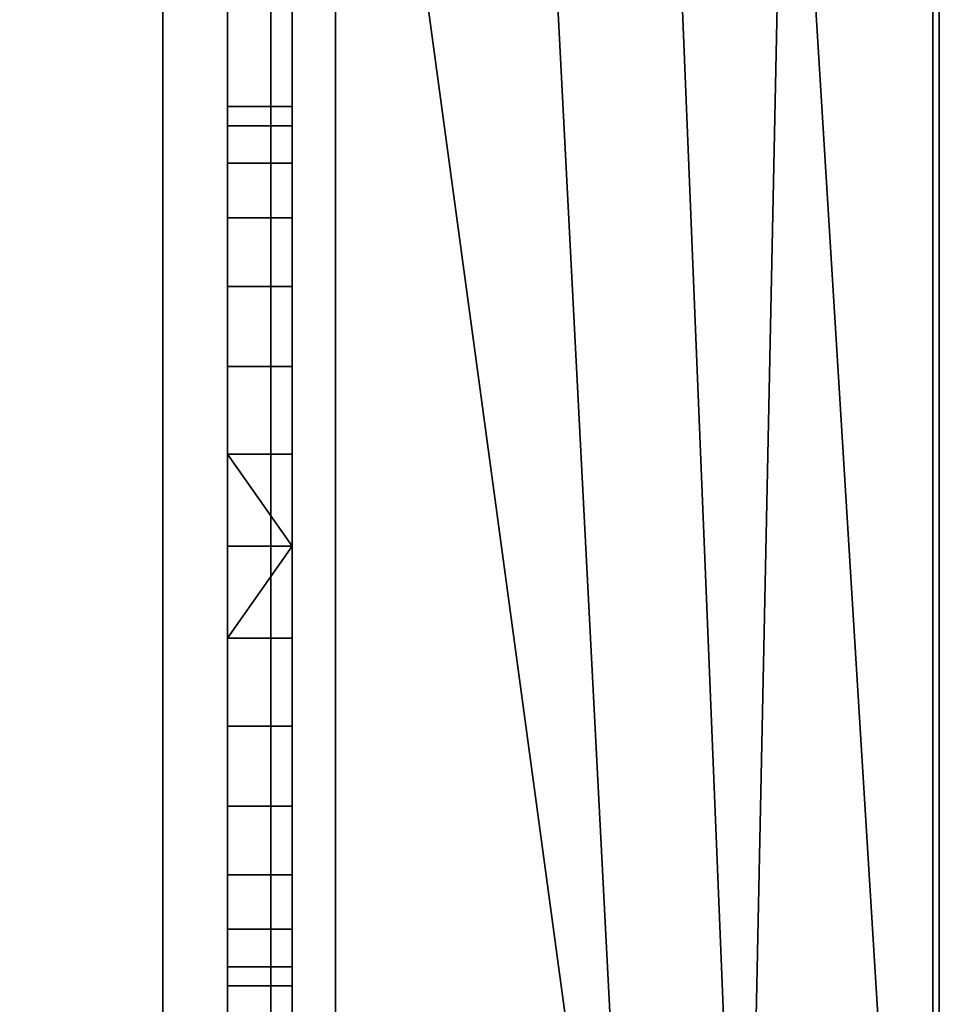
# Model space of a CAD drawing. Header units: millimetres. Extents: x -603 to 3703, y -115 to 249.
# Tile 581 of 656: x 1020 to 1041, y 32 to 55. Entities that reach past the tile are written whole.
import ezdxf

# ---------------------------------------------------------------- set-up
doc = ezdxf.new("R2010")
doc.units = ezdxf.units.MM
doc.layers.add('152', color=7, linetype='Continuous', true_color=0xffffff)

# ---------------------------------------------------------------- blocks, each defined once
blk = doc.blocks.new('UG_SURFACE_002')
at = {"layer": '152', "color": 252, "linetype": 'Continuous', "lineweight": 35}
for points in [[(2165, -13.4, 2212.25), (2165, 230.4, 2212.25), (835, 230.4, 2212.25), (835, -13.4, 2212.25)], [(985, -13.4, 2062.25), (985, 230.4, 2062.25), (2015, 230.4, 2062.25), (2015, -13.4, 2062.25)]]:
    blk.add_3dface(points, dxfattribs=at)
blk = doc.blocks.new('UG_SURFACE_116')
at = {"layer": '152', "color": 252, "linetype": 'Continuous', "lineweight": 35}
for points in [[(1025, 69.5, -6.75), (1025, 48.725, 704.124), (1025, 51.577, 707.292)], [(1025, 69.5, -6.75), (1025, 40.569, 702.391), (1025, 44.831, 702.391)], [(1025, 51.577, 707.292), (1025, 52.894, 711.345), (1025, 69.5, -6.75)], [(1025, 52.894, 711.345), (1025, 40.569, 1279.057), (1025, 44.831, 1279.057), (1025, 69.5, -6.75)], [(1025, 69.5, -6.75), (1025, 36.675, 704.124), (1025, 40.569, 702.391)], [(1025, 69.5, -6.75), (1025, 22.801, 72.95), (1025, 22.801, 75.45), (1025, 51.577, 130.625)], [(1025, 69.5, 2008.25), (1025, 46.869, 1298.447), (1025, 52.894, 1864.679)], [(1025, 69.5, -6.75), (1025, 44.831, 1279.057), (1025, 48.725, 1280.791)], [(1025, 44.831, 702.391), (1025, 48.725, 704.124), (1025, 69.5, -6.75)], [(1025, 51.577, 130.625), (1025, 52.894, 134.679), (1025, 69.5, -6.75)], [(1025, 69.5, 2008.25), (1025, 52.448, 1868.917), (1025, 50.317, 1872.609)], [(1025, 69.5, 2008.25), (1025, 69.5, -6.75), (1025, 52.894, 1288.012)], [(1025, 48.725, 1280.791), (1025, 51.577, 1283.958), (1025, 69.5, -6.75)], [(1025, 52.894, 134.679), (1025, 33.823, 707.292), (1025, 36.675, 704.124), (1025, 69.5, -6.75)], [(1025, 52.894, 1864.679), (1025, 52.448, 1868.917), (1025, 69.5, 2008.25)], [(1025, 69.5, 2008.25), (1025, 52.448, 1292.251), (1025, 50.317, 1295.942)], [(1025, 51.577, 1283.958), (1025, 52.894, 1288.012), (1025, 69.5, -6.75)], [(1025, 52.894, 1288.012), (1025, 52.448, 1292.251), (1025, 69.5, 2008.25)], [(1025, 50.317, 1872.609), (1025, 46.869, 1875.114), (1025, 69.5, 2008.25)], [(1025, 50.317, 1295.942), (1025, 46.869, 1298.447), (1025, 69.5, 2008.25)], [(1025, 46.869, 1875.114), (1025, 42.7, 1876), (1025, 18.08, 2008.25), (1025, 69.5, 2008.25)], [(1025, 69.5, -6.75), (1025, 22.801, 59.05), (1025, 22.801, 61.55)], [(1025, 22.801, 61.55), (1025, 22.801, 72.95), (1025, 69.5, -6.75)], [(1025, 69.5, -6.75), (1025, 18.08, -6.75), (1025, 18.08, 59.05), (1025, 22.801, 59.05)], [(1026.5, 18.08, 2008.25), (1026.5, 69.5, 2008.25), (1025, 69.5, 2008.25), (1025, 18.08, 2008.25)], [(1025, 18.08, -6.75), (1025, 69.5, -6.75), (1026.5, 69.5, -6.75), (1026.5, 18.08, -6.75)], [(1026.5, 69.5, -6.75), (1026.5, 48.725, 704.124), (1026.5, 52.448, 138.917), (1026.5, 52.894, 134.679)], [(1026.5, 69.5, 2008.25), (1026.5, 52.448, 715.584), (1026.5, 52.894, 711.345)], [(1026.5, 69.5, 2008.25), (1026.5, 52.448, 1292.251), (1026.5, 52.894, 1288.012)], [(1026.5, 69.5, -6.75), (1026.5, 48.725, 127.458), (1026.5, 44.831, 125.724)], [(1026.5, 52.894, 134.679), (1026.5, 51.577, 130.625), (1026.5, 69.5, -6.75)], [(1026.5, 69.5, 2008.25), (1026.5, 50.317, 719.275), (1026.5, 52.448, 715.584)], [(1026.5, 52.894, 711.345), (1026.5, 69.5, -6.75), (1026.5, 69.5, 2008.25)], [(1026.5, 52.894, 1288.012), (1026.5, 46.869, 721.78), (1026.5, 69.5, 2008.25)], [(1026.5, 51.577, 130.625), (1026.5, 48.725, 127.458), (1026.5, 69.5, -6.75)], [(1026.5, 52.894, 711.345), (1026.5, 51.577, 707.292), (1026.5, 69.5, -6.75)], [(1026.5, 51.577, 707.292), (1026.5, 48.725, 704.124), (1026.5, 69.5, -6.75)], [(1026.5, 69.5, 2008.25), (1026.5, 46.869, 1298.447), (1026.5, 50.317, 1295.942)], [(1026.5, 69.5, 2008.25), (1026.5, 52.448, 1868.917), (1026.5, 52.894, 1864.679)], [(1026.5, 50.317, 1295.942), (1026.5, 52.448, 1292.251), (1026.5, 69.5, 2008.25)], [(1026.5, 69.5, 2008.25), (1026.5, 22.801, 1938.45), (1026.5, 22.801, 1935.95), (1026.5, 52.448, 1868.917)], [(1026.5, 46.869, 721.78), (1026.5, 50.317, 719.275), (1026.5, 69.5, 2008.25)], [(1026.5, 44.831, 125.724), (1026.5, 42.7, 125.5), (1026.5, 18.08, -6.75), (1026.5, 69.5, -6.75)], [(1026.5, 52.894, 1864.679), (1026.5, 42.7, 1299.333), (1026.5, 46.869, 1298.447), (1026.5, 69.5, 2008.25)], [(1026.5, 69.5, 2008.25), (1026.5, 18.08, 2008.25), (1026.5, 18.08, 1938.45), (1026.5, 22.801, 1938.45)], [(1026.5, 52.894, 1864.679), (1025, 52.894, 1864.679), (1025, 51.577, 1860.625), (1026.5, 51.577, 1860.625)], [(1026.5, 52.448, 1868.917), (1025, 52.448, 1868.917), (1025, 52.894, 1864.679), (1026.5, 52.894, 1864.679)], [(1026.5, 52.894, 1288.012), (1025, 52.894, 1288.012), (1025, 51.577, 1283.958), (1026.5, 51.577, 1283.958)], [(1026.5, 52.448, 1292.251), (1025, 52.448, 1292.251), (1025, 52.894, 1288.012), (1026.5, 52.894, 1288.012)], [(1026.5, 52.894, 711.345), (1025, 52.894, 711.345), (1025, 51.577, 707.292), (1026.5, 51.577, 707.292)], [(1026.5, 52.448, 715.584), (1025, 52.448, 715.584), (1025, 52.894, 711.345), (1026.5, 52.894, 711.345)], [(1026.5, 52.894, 134.679), (1025, 52.894, 134.679), (1025, 51.577, 130.625), (1026.5, 51.577, 130.625)], [(1026.5, 52.448, 138.917), (1025, 52.448, 138.917), (1025, 52.894, 134.679), (1026.5, 52.894, 134.679)], [(1025, 52.894, 711.345), (1025, 33.823, 1283.958), (1025, 36.675, 1280.791)], [(1025, 32.506, 1288.012), (1025, 33.823, 1283.958), (1025, 52.894, 711.345), (1025, 52.448, 715.584)], [(1025, 51.577, 1860.625), (1025, 52.894, 1864.679), (1025, 46.869, 1298.447)], [(1025, 32.506, 711.345), (1025, 33.823, 707.292), (1025, 52.894, 134.679), (1025, 52.448, 138.917)], [(1025, 36.675, 1280.791), (1025, 40.569, 1279.057), (1025, 52.894, 711.345)], [(1026.5, 52.894, 1288.012), (1026.5, 42.7, 722.667), (1026.5, 46.869, 721.78)], [(1026.5, 52.894, 1288.012), (1026.5, 38.531, 721.78), (1026.5, 42.7, 722.667)], [(1026.5, 52.894, 1288.012), (1026.5, 35.083, 719.275), (1026.5, 38.531, 721.78)], [(1026.5, 52.894, 1288.012), (1026.5, 51.577, 1283.958), (1026.5, 32.506, 711.345), (1026.5, 32.952, 715.584)], [(1026.5, 32.952, 715.584), (1026.5, 35.083, 719.275), (1026.5, 52.894, 1288.012)], [(1026.5, 52.894, 1864.679), (1026.5, 32.952, 1292.251), (1026.5, 35.083, 1295.942)], [(1026.5, 32.506, 1288.012), (1026.5, 32.952, 1292.251), (1026.5, 52.894, 1864.679), (1026.5, 51.577, 1860.625)], [(1026.5, 52.894, 1864.679), (1026.5, 38.531, 1298.447), (1026.5, 42.7, 1299.333)], [(1026.5, 35.083, 1295.942), (1026.5, 38.531, 1298.447), (1026.5, 52.894, 1864.679)], [(1026.5, 50.317, 1872.609), (1025, 50.317, 1872.609), (1025, 52.448, 1868.917), (1026.5, 52.448, 1868.917)], [(1026.5, 50.317, 1295.942), (1025, 50.317, 1295.942), (1025, 52.448, 1292.251), (1026.5, 52.448, 1292.251)], [(1026.5, 50.317, 719.275), (1025, 50.317, 719.275), (1025, 52.448, 715.584), (1026.5, 52.448, 715.584)], [(1026.5, 50.317, 142.609), (1025, 50.317, 142.609), (1025, 52.448, 138.917), (1026.5, 52.448, 138.917)], [(1025, 32.506, 711.345), (1025, 52.448, 138.917), (1025, 50.317, 142.609)], [(1025, 52.448, 715.584), (1025, 50.317, 719.275), (1025, 32.506, 1288.012)], [(1026.5, 50.317, 142.609), (1026.5, 52.448, 138.917), (1026.5, 48.725, 704.124)], [(1026.5, 52.448, 1868.917), (1026.5, 22.801, 1935.95), (1026.5, 22.801, 1924.55)], [(1026.5, 22.801, 1924.55), (1026.5, 22.801, 1922.05), (1026.5, 52.448, 1868.917)], [(1026.5, 50.317, 1872.609), (1026.5, 52.448, 1868.917), (1026.5, 22.801, 1922.05)], [(1026.5, 51.577, 1860.625), (1025, 51.577, 1860.625), (1025, 48.725, 1857.458), (1026.5, 48.725, 1857.458)], [(1026.5, 51.577, 1283.958), (1025, 51.577, 1283.958), (1025, 48.725, 1280.791), (1026.5, 48.725, 1280.791)], [(1026.5, 51.577, 707.292), (1025, 51.577, 707.292), (1025, 48.725, 704.124), (1026.5, 48.725, 704.124)], [(1026.5, 51.577, 130.625), (1025, 51.577, 130.625), (1025, 48.725, 127.458), (1026.5, 48.725, 127.458)], [(1025, 48.725, 1857.458), (1025, 51.577, 1860.625), (1025, 46.869, 1298.447)], [(1025, 48.725, 127.458), (1025, 51.577, 130.625), (1025, 22.801, 75.45)], [(1026.5, 32.506, 1288.012), (1026.5, 51.577, 1860.625), (1026.5, 48.725, 1857.458)], [(1026.5, 32.506, 711.345), (1026.5, 51.577, 1283.958), (1026.5, 48.725, 1280.791)], [(1026.5, 46.869, 1875.114), (1025, 46.869, 1875.114), (1025, 50.317, 1872.609), (1026.5, 50.317, 1872.609)], [(1026.5, 46.869, 1298.447), (1025, 46.869, 1298.447), (1025, 50.317, 1295.942), (1026.5, 50.317, 1295.942)], [(1026.5, 46.869, 721.78), (1025, 46.869, 721.78), (1025, 50.317, 719.275), (1026.5, 50.317, 719.275)], [(1026.5, 46.869, 145.114), (1025, 46.869, 145.114), (1025, 50.317, 142.609), (1026.5, 50.317, 142.609)], [(1025, 50.317, 142.609), (1025, 46.869, 145.114), (1025, 32.506, 711.345)], [(1025, 32.506, 1288.012), (1025, 50.317, 719.275), (1025, 46.869, 721.78)], [(1026.5, 46.869, 145.114), (1026.5, 50.317, 142.609), (1026.5, 48.725, 704.124)], [(1026.5, 22.801, 1922.05), (1026.5, 46.869, 1875.114), (1026.5, 50.317, 1872.609)], [(1026.5, 48.725, 1857.458), (1025, 48.725, 1857.458), (1025, 44.831, 1855.724), (1026.5, 44.831, 1855.724)], [(1026.5, 48.725, 1280.791), (1025, 48.725, 1280.791), (1025, 44.831, 1279.057), (1026.5, 44.831, 1279.057)], [(1026.5, 48.725, 704.124), (1025, 48.725, 704.124), (1025, 44.831, 702.391), (1026.5, 44.831, 702.391)], [(1026.5, 48.725, 127.458), (1025, 48.725, 127.458), (1025, 44.831, 125.724), (1026.5, 44.831, 125.724)], [(1025, 46.869, 1298.447), (1025, 44.831, 1855.724), (1025, 48.725, 1857.458)], [(1025, 44.831, 125.724), (1025, 48.725, 127.458), (1025, 22.801, 75.45)], [(1026.5, 46.869, 145.114), (1026.5, 48.725, 704.124), (1026.5, 44.831, 702.391)], [(1026.5, 48.725, 1857.458), (1026.5, 44.831, 1855.724), (1026.5, 32.506, 1288.012)], [(1026.5, 48.725, 1280.791), (1026.5, 44.831, 1279.057), (1026.5, 32.506, 711.345)], [(1026.5, 42.7, 1876), (1025, 42.7, 1876), (1025, 46.869, 1875.114), (1026.5, 46.869, 1875.114)], [(1026.5, 42.7, 1299.333), (1025, 42.7, 1299.333), (1025, 46.869, 1298.447), (1026.5, 46.869, 1298.447)], [(1026.5, 42.7, 722.667), (1025, 42.7, 722.667), (1025, 46.869, 721.78), (1026.5, 46.869, 721.78)], [(1026.5, 42.7, 146), (1025, 42.7, 146), (1025, 46.869, 145.114), (1026.5, 46.869, 145.114)], [(1025, 46.869, 145.114), (1025, 42.7, 146), (1025, 32.506, 711.345)], [(1025, 46.869, 721.78), (1025, 42.7, 722.667), (1025, 32.506, 1288.012)], [(1025, 40.569, 1855.724), (1025, 44.831, 1855.724), (1025, 46.869, 1298.447), (1025, 42.7, 1299.333)], [(1026.5, 44.831, 702.391), (1026.5, 42.7, 702.167), (1026.5, 42.7, 146), (1026.5, 46.869, 145.114)], [(1026.5, 42.7, 1876), (1026.5, 46.869, 1875.114), (1026.5, 22.801, 1922.05)], [(1025, 44.831, 1855.724), (1025, 40.569, 1855.724), (1026.5, 42.7, 1855.5)], [(1026.5, 42.7, 1855.5), (1026.5, 44.831, 1855.724), (1025, 44.831, 1855.724)], [(1025, 44.831, 1279.057), (1025, 40.569, 1279.057), (1026.5, 42.7, 1278.833)], [(1026.5, 42.7, 1278.833), (1026.5, 44.831, 1279.057), (1025, 44.831, 1279.057)], [(1025, 44.831, 702.391), (1025, 40.569, 702.391), (1026.5, 42.7, 702.167)], [(1026.5, 42.7, 702.167), (1026.5, 44.831, 702.391), (1025, 44.831, 702.391)], [(1025, 44.831, 125.724), (1025, 40.569, 125.724), (1026.5, 42.7, 125.5)], [(1026.5, 42.7, 125.5), (1026.5, 44.831, 125.724), (1025, 44.831, 125.724)], [(1025, 22.801, 75.45), (1025, 40.569, 125.724), (1025, 44.831, 125.724)], [(1026.5, 44.831, 1855.724), (1026.5, 42.7, 1855.5), (1026.5, 32.506, 1288.012)], [(1026.5, 44.831, 1279.057), (1026.5, 42.7, 1278.833), (1026.5, 32.506, 711.345)], [(1025, 40.569, 1855.724), (1026.5, 40.569, 1855.724), (1026.5, 42.7, 1855.5)], [(1026.5, 38.531, 1875.114), (1025, 38.531, 1875.114), (1025, 42.7, 1876), (1026.5, 42.7, 1876)], [(1025, 40.569, 1279.057), (1026.5, 40.569, 1279.057), (1026.5, 42.7, 1278.833)], [(1026.5, 38.531, 1298.447), (1025, 38.531, 1298.447), (1025, 42.7, 1299.333), (1026.5, 42.7, 1299.333)], [(1025, 40.569, 702.391), (1026.5, 40.569, 702.391), (1026.5, 42.7, 702.167)], [(1026.5, 38.531, 721.78), (1025, 38.531, 721.78), (1025, 42.7, 722.667), (1026.5, 42.7, 722.667)], [(1025, 40.569, 125.724), (1026.5, 40.569, 125.724), (1026.5, 42.7, 125.5)], [(1026.5, 38.531, 145.114), (1025, 38.531, 145.114), (1025, 42.7, 146), (1026.5, 42.7, 146)], [(1025, 42.7, 1876), (1025, 22.801, 1922.05), (1025, 22.801, 1924.55)], [(1025, 18.08, 1922.05), (1025, 22.801, 1922.05), (1025, 42.7, 1876), (1025, 38.531, 1875.114)], [(1025, 42.7, 1299.333), (1025, 32.506, 1864.679), (1025, 33.823, 1860.625)], [(1025, 42.7, 1876), (1025, 22.801, 1935.95), (1025, 22.801, 1938.45)], [(1025, 22.801, 1924.55), (1025, 22.801, 1935.95), (1025, 42.7, 1876)], [(1025, 32.506, 1864.679), (1025, 42.7, 1299.333), (1025, 22.801, 1625.45), (1025, 22.801, 1627.95)], [(1025, 42.7, 1299.333), (1025, 22.801, 1611.55), (1025, 22.801, 1614.05)], [(1025, 42.7, 1299.333), (1025, 38.531, 1298.447), (1025, 22.801, 1314.95), (1025, 22.801, 1317.45)], [(1025, 33.823, 1860.625), (1025, 36.675, 1857.458), (1025, 42.7, 1299.333)], [(1025, 36.675, 1857.458), (1025, 40.569, 1855.724), (1025, 42.7, 1299.333)], [(1025, 22.801, 1938.45), (1025, 18.08, 2008.25), (1025, 42.7, 1876)], [(1025, 22.801, 1614.05), (1025, 22.801, 1625.45), (1025, 42.7, 1299.333)], [(1025, 22.801, 1317.45), (1025, 22.801, 1611.55), (1025, 42.7, 1299.333)], [(1025, 18.08, 990.55), (1025, 22.801, 990.55), (1025, 42.7, 722.667), (1025, 38.531, 721.78)], [(1025, 32.506, 1288.012), (1025, 42.7, 722.667), (1025, 22.801, 1004.45), (1025, 22.801, 1006.95)], [(1025, 42.7, 722.667), (1025, 22.801, 990.55), (1025, 22.801, 993.05)], [(1025, 18.08, 369.55), (1025, 22.801, 369.55), (1025, 42.7, 146), (1025, 38.531, 145.114)], [(1025, 22.801, 993.05), (1025, 22.801, 1004.45), (1025, 42.7, 722.667)], [(1025, 32.506, 711.345), (1025, 42.7, 146), (1025, 22.801, 693.95), (1025, 22.801, 696.45)], [(1025, 42.7, 146), (1025, 22.801, 680.05), (1025, 22.801, 682.55)], [(1025, 42.7, 146), (1025, 22.801, 383.45), (1025, 22.801, 385.95)], [(1025, 22.801, 682.55), (1025, 22.801, 693.95), (1025, 42.7, 146)], [(1025, 22.801, 385.95), (1025, 22.801, 680.05), (1025, 42.7, 146)], [(1025, 42.7, 146), (1025, 22.801, 369.55), (1025, 22.801, 372.05)], [(1025, 22.801, 372.05), (1025, 22.801, 383.45), (1025, 42.7, 146)], [(1026.5, 42.7, 1855.5), (1026.5, 40.569, 1855.724), (1026.5, 22.801, 1627.95), (1026.5, 22.801, 1625.45)], [(1026.5, 22.801, 1625.45), (1026.5, 32.506, 1288.012), (1026.5, 42.7, 1855.5)], [(1026.5, 22.801, 75.45), (1026.5, 42.7, 125.5), (1026.5, 40.569, 125.724)], [(1026.5, 42.7, 1278.833), (1026.5, 18.08, 1124.09), (1026.5, 18.08, 1064.27)], [(1026.5, 22.801, 693.95), (1026.5, 32.506, 134.679), (1026.5, 42.7, 702.167), (1026.5, 40.569, 702.391)], [(1026.5, 42.7, 1278.833), (1026.5, 40.569, 1279.057), (1026.5, 18.08, 1183.91), (1026.5, 18.08, 1124.09)], [(1026.5, 18.08, 1064.27), (1026.5, 18.08, 1006.95), (1026.5, 22.801, 1006.95), (1026.5, 42.7, 1278.833)], [(1026.5, 42.7, 702.167), (1026.5, 32.952, 138.917), (1026.5, 35.083, 142.609)], [(1026.5, 22.801, 75.45), (1026.5, 22.801, 72.95), (1026.5, 42.7, 125.5)], [(1026.5, 22.801, 1922.05), (1026.5, 38.531, 1875.114), (1026.5, 42.7, 1876)], [(1026.5, 42.7, 702.167), (1026.5, 32.506, 134.679), (1026.5, 32.952, 138.917)], [(1026.5, 35.083, 142.609), (1026.5, 38.531, 145.114), (1026.5, 42.7, 702.167)], [(1026.5, 38.531, 145.114), (1026.5, 42.7, 146), (1026.5, 42.7, 702.167)], [(1026.5, 22.801, 1006.95), (1026.5, 22.801, 1004.45), (1026.5, 32.506, 711.345), (1026.5, 42.7, 1278.833)], [(1026.5, 42.7, 125.5), (1026.5, 22.801, 61.55), (1026.5, 22.801, 59.05)], [(1026.5, 22.801, 59.05), (1026.5, 18.08, -6.75), (1026.5, 42.7, 125.5)], [(1026.5, 22.801, 61.55), (1026.5, 42.7, 125.5), (1026.5, 22.801, 72.95)], [(1026.5, 40.569, 1855.724), (1025, 40.569, 1855.724), (1025, 36.675, 1857.458), (1026.5, 36.675, 1857.458)], [(1026.5, 40.569, 1279.057), (1025, 40.569, 1279.057), (1025, 36.675, 1280.791), (1026.5, 36.675, 1280.791)], [(1026.5, 40.569, 702.391), (1025, 40.569, 702.391), (1025, 36.675, 704.124), (1026.5, 36.675, 704.124)], [(1026.5, 40.569, 125.724), (1025, 40.569, 125.724), (1025, 36.675, 127.458), (1026.5, 36.675, 127.458)], [(1025, 22.801, 75.45), (1025, 18.08, 75.45), (1025, 36.675, 127.458), (1025, 40.569, 125.724)], [(1026.5, 40.569, 1855.724), (1026.5, 36.675, 1857.458), (1026.5, 22.801, 1627.95)], [(1026.5, 40.569, 125.724), (1026.5, 36.675, 127.458), (1026.5, 18.08, 75.45), (1026.5, 22.801, 75.45)], [(1026.5, 40.569, 702.391), (1026.5, 36.675, 704.124), (1026.5, 22.801, 693.95)], [(1026.5, 40.569, 1279.057), (1026.5, 36.675, 1280.791), (1026.5, 18.08, 1243.73), (1026.5, 18.08, 1183.91)], [(1026.5, 35.083, 1872.609), (1025, 35.083, 1872.609), (1025, 38.531, 1875.114), (1026.5, 38.531, 1875.114)], [(1026.5, 35.083, 1295.942), (1025, 35.083, 1295.942), (1025, 38.531, 1298.447), (1026.5, 38.531, 1298.447)], [(1026.5, 35.083, 719.275), (1025, 35.083, 719.275), (1025, 38.531, 721.78), (1026.5, 38.531, 721.78)], [(1026.5, 35.083, 142.609), (1025, 35.083, 142.609), (1025, 38.531, 145.114), (1026.5, 38.531, 145.114)], [(1025, 18.08, 1922.05), (1025, 38.531, 1875.114), (1025, 35.083, 1872.609)], [(1025, 22.801, 1303.55), (1025, 22.801, 1314.95), (1025, 38.531, 1298.447), (1025, 35.083, 1295.942)], [(1025, 18.08, 369.55), (1025, 38.531, 145.114), (1025, 35.083, 142.609)], [(1025, 38.531, 721.78), (1025, 35.083, 719.275), (1025, 18.08, 990.55)], [(1026.5, 35.083, 1872.609), (1026.5, 38.531, 1875.114), (1026.5, 22.801, 1922.05)], [(1026.5, 36.675, 1857.458), (1025, 36.675, 1857.458), (1025, 33.823, 1860.625), (1026.5, 33.823, 1860.625)], [(1026.5, 36.675, 1280.791), (1025, 36.675, 1280.791), (1025, 33.823, 1283.958), (1026.5, 33.823, 1283.958)], [(1026.5, 36.675, 704.124), (1025, 36.675, 704.124), (1025, 33.823, 707.292), (1026.5, 33.823, 707.292)], [(1026.5, 36.675, 127.458), (1025, 36.675, 127.458), (1025, 33.823, 130.625), (1026.5, 33.823, 130.625)], [(1025, 33.823, 130.625), (1025, 36.675, 127.458), (1025, 18.08, 75.45)], [(1026.5, 18.08, 122.8), (1026.5, 18.08, 75.45), (1026.5, 36.675, 127.458), (1026.5, 33.823, 130.625)], [(1026.5, 36.675, 1857.458), (1026.5, 33.823, 1860.625), (1026.5, 22.801, 1627.95)], [(1026.5, 18.08, 1243.73), (1026.5, 36.675, 1280.791), (1026.5, 33.823, 1283.958)], [(1026.5, 36.675, 704.124), (1026.5, 33.823, 707.292), (1026.5, 22.801, 696.45), (1026.5, 22.801, 693.95)], [(1026.5, 32.952, 1868.917), (1025, 32.952, 1868.917), (1025, 35.083, 1872.609), (1026.5, 35.083, 1872.609)], [(1026.5, 32.952, 1292.251), (1025, 32.952, 1292.251), (1025, 35.083, 1295.942), (1026.5, 35.083, 1295.942)], [(1026.5, 32.952, 715.584), (1025, 32.952, 715.584), (1025, 35.083, 719.275), (1026.5, 35.083, 719.275)], [(1026.5, 32.952, 138.917), (1025, 32.952, 138.917), (1025, 35.083, 142.609), (1026.5, 35.083, 142.609)], [(1025, 35.083, 1872.609), (1025, 32.952, 1868.917), (1025, 18.08, 1922.05)], [(1025, 18.08, 990.55), (1025, 35.083, 719.275), (1025, 32.952, 715.584)], [(1025, 35.083, 1295.942), (1025, 32.952, 1292.251), (1025, 22.801, 1301.05), (1025, 22.801, 1303.55)], [(1025, 35.083, 142.609), (1025, 32.952, 138.917), (1025, 18.08, 369.55)], [(1026.5, 22.801, 1922.05), (1026.5, 32.952, 1868.917), (1026.5, 35.083, 1872.609)], [(1026.5, 33.823, 1860.625), (1025, 33.823, 1860.625), (1025, 32.506, 1864.679), (1026.5, 32.506, 1864.679)], [(1026.5, 33.823, 1283.958), (1025, 33.823, 1283.958), (1025, 32.506, 1288.012), (1026.5, 32.506, 1288.012)], [(1026.5, 33.823, 707.292), (1025, 33.823, 707.292), (1025, 32.506, 711.345), (1026.5, 32.506, 711.345)], [(1026.5, 33.823, 130.625), (1025, 33.823, 130.625), (1025, 32.506, 134.679), (1026.5, 32.506, 134.679)], [(1025, 18.08, 75.45), (1025, 32.506, 134.679), (1025, 33.823, 130.625)], [(1026.5, 18.08, 122.8), (1026.5, 33.823, 130.625), (1026.5, 32.506, 134.679)], [(1026.5, 18.08, 696.45), (1026.5, 22.801, 696.45), (1026.5, 33.823, 707.292), (1026.5, 32.506, 711.345)], [(1026.5, 33.823, 1860.625), (1026.5, 32.506, 1864.679), (1026.5, 22.801, 1627.95)], [(1026.5, 33.823, 1283.958), (1026.5, 22.801, 1301.05), (1026.5, 18.08, 1301.05), (1026.5, 18.08, 1243.73)], [(1026.5, 33.823, 1283.958), (1026.5, 22.801, 1314.95), (1026.5, 22.801, 1303.55)], [(1026.5, 22.801, 1317.45), (1026.5, 22.801, 1314.95), (1026.5, 33.823, 1283.958), (1026.5, 32.506, 1288.012)], [(1026.5, 22.801, 1303.55), (1026.5, 22.801, 1301.05), (1026.5, 33.823, 1283.958)], [(1026.5, 32.506, 1864.679), (1025, 32.506, 1864.679), (1025, 32.952, 1868.917), (1026.5, 32.952, 1868.917)], [(1026.5, 32.506, 1288.012), (1025, 32.506, 1288.012), (1025, 32.952, 1292.251), (1026.5, 32.952, 1292.251)], [(1026.5, 32.506, 711.345), (1025, 32.506, 711.345), (1025, 32.952, 715.584), (1026.5, 32.952, 715.584)], [(1026.5, 32.506, 134.679), (1025, 32.506, 134.679), (1025, 32.952, 138.917), (1026.5, 32.952, 138.917)], [(1025, 18.08, 1922.05), (1025, 32.952, 1868.917), (1025, 32.506, 1864.679)], [(1025, 18.08, 1301.05), (1025, 22.801, 1301.05), (1025, 32.952, 1292.251), (1025, 32.506, 1288.012)], [(1025, 22.801, 696.45), (1025, 32.952, 715.584), (1025, 32.506, 711.345)], [(1025, 18.08, 75.45), (1025, 18.08, 369.55), (1025, 32.952, 138.917), (1025, 32.506, 134.679)], [(1025, 32.952, 715.584), (1025, 22.801, 696.45), (1025, 18.08, 696.45), (1025, 18.08, 990.55)], [(1026.5, 32.506, 1864.679), (1026.5, 32.952, 1868.917), (1026.5, 22.801, 1922.05)], [(1025, 32.506, 1864.679), (1025, 22.801, 1627.95), (1025, 18.08, 1627.95), (1025, 18.08, 1922.05)], [(1025, 32.506, 1288.012), (1025, 22.801, 1006.95), (1025, 18.08, 1006.95), (1025, 18.08, 1301.05)], [(1026.5, 32.506, 134.679), (1026.5, 22.801, 383.45), (1026.5, 22.801, 372.05)], [(1026.5, 22.801, 372.05), (1026.5, 22.801, 369.55), (1026.5, 32.506, 134.679)], [(1026.5, 22.801, 369.55), (1026.5, 18.08, 172.65), (1026.5, 32.506, 134.679)], [(1026.5, 18.08, 172.65), (1026.5, 18.08, 122.8), (1026.5, 32.506, 134.679)], [(1026.5, 32.506, 711.345), (1026.5, 22.801, 1004.45), (1026.5, 22.801, 993.05)], [(1026.5, 22.801, 993.05), (1026.5, 22.801, 990.55), (1026.5, 32.506, 711.345)], [(1026.5, 22.801, 990.55), (1026.5, 18.08, 696.45), (1026.5, 32.506, 711.345)], [(1026.5, 32.506, 134.679), (1026.5, 22.801, 682.55), (1026.5, 22.801, 680.05)], [(1026.5, 32.506, 134.679), (1026.5, 22.801, 693.95), (1026.5, 22.801, 682.55)], [(1026.5, 22.801, 680.05), (1026.5, 22.801, 385.95), (1026.5, 32.506, 134.679)], [(1026.5, 22.801, 385.95), (1026.5, 22.801, 383.45), (1026.5, 32.506, 134.679)], [(1026.5, 22.801, 1922.05), (1026.5, 22.801, 1627.95), (1026.5, 32.506, 1864.679)], [(1026.5, 32.506, 1288.012), (1026.5, 22.801, 1614.05), (1026.5, 22.801, 1611.55)], [(1026.5, 32.506, 1288.012), (1026.5, 22.801, 1625.45), (1026.5, 22.801, 1614.05)], [(1026.5, 22.801, 1611.55), (1026.5, 22.801, 1317.45), (1026.5, 32.506, 1288.012)]]:
    blk.add_3dface(points, dxfattribs=at)
blk = doc.blocks.new('UG_SURFACE_117')
at = {"layer": '152', "color": 252, "linetype": 'Continuous', "lineweight": 35}
for points in [[(1026, 69.5, 2022.25), (1374.3, 22.801, 2022.25), (1376.8, 22.801, 2022.25)], [(1026, 69.5, 2022.25), (1093.7, 22.801, 2022.25), (1374.3, 22.801, 2022.25)], [(1026, 69.5, 2022.25), (1091.2, 22.801, 2022.25), (1093.7, 22.801, 2022.25)], [(1026, 69.5, 2022.25), (1079.8, 22.801, 2022.25), (1091.2, 22.801, 2022.25)], [(1026, 69.5, 2022.25), (1077.3, 22.801, 2022.25), (1079.8, 22.801, 2022.25)], [(1026, 69.5, 2022.25), (1388.2, 22.801, 2022.25), (1390.7, 22.801, 2022.25)], [(1376.8, 22.801, 2022.25), (1388.2, 22.801, 2022.25), (1026, 69.5, 2022.25)], [(1390.7, 22.801, 2022.25), (1609.3, 22.801, 2022.25), (1026, 69.5, 2022.25)], [(1974, 69.5, 2022.25), (1026, 69.5, 2022.25), (1609.3, 22.801, 2022.25), (1611.8, 22.801, 2022.25)], [(1026, 69.5, 2022.25), (1026, 18.08, 2022.25), (1077.3, 18.08, 2022.25), (1077.3, 22.801, 2022.25)], [(1026, 69.5, 2020.75), (1091.2, 22.801, 2020.75), (1079.8, 22.801, 2020.75)], [(1026, 69.5, 2020.75), (1908.8, 22.801, 2020.75), (1906.3, 22.801, 2020.75)], [(1026, 69.5, 2020.75), (1374.3, 22.801, 2020.75), (1093.7, 22.801, 2020.75)], [(1026, 69.5, 2020.75), (1685.2, 22.801, 2020.75), (1611.8, 22.801, 2020.75)], [(1026, 69.5, 2020.75), (1920.2, 22.801, 2020.75), (1908.8, 22.801, 2020.75)], [(1906.3, 22.801, 2020.75), (1687.7, 22.801, 2020.75), (1026, 69.5, 2020.75)], [(1093.7, 22.801, 2020.75), (1091.2, 22.801, 2020.75), (1026, 69.5, 2020.75)], [(1687.7, 22.801, 2020.75), (1685.2, 22.801, 2020.75), (1026, 69.5, 2020.75)], [(1079.8, 22.801, 2020.75), (1077.3, 22.801, 2020.75), (1026, 69.5, 2020.75)], [(1026, 69.5, 2020.75), (1388.2, 22.801, 2020.75), (1376.8, 22.801, 2020.75)], [(1376.8, 22.801, 2020.75), (1374.3, 22.801, 2020.75), (1026, 69.5, 2020.75)], [(1026, 69.5, 2020.75), (1609.3, 22.801, 2020.75), (1390.7, 22.801, 2020.75)], [(1611.8, 22.801, 2020.75), (1609.3, 22.801, 2020.75), (1026, 69.5, 2020.75)], [(1390.7, 22.801, 2020.75), (1388.2, 22.801, 2020.75), (1026, 69.5, 2020.75)], [(1026, 69.5, 2020.75), (1974, 69.5, 2020.75), (1922.7, 22.801, 2020.75), (1920.2, 22.801, 2020.75)], [(1077.3, 22.801, 2020.75), (1077.3, 18.08, 2020.75), (1026, 18.08, 2020.75), (1026, 69.5, 2020.75)], [(1026, 18.08, 2022.25), (1026, 69.5, 2022.25), (1026, 69.5, 2020.75), (1026, 18.08, 2020.75)]]:
    blk.add_3dface(points, dxfattribs=at)
blk = doc.blocks.new('UG_SURFACE_124')
at = {"layer": '152', "color": 41, "linetype": 'Continuous', "lineweight": 35}
for points in [[(1034.5, 19.5, 2012.75), (1037, 19.5, 2010.25), (1041.35, 229.15, 2005.9), (1027.5, 71, 2019.75)], [(1029.5, 203.3, -5.75), (1029.5, 229.15, -5.75), (1041.35, 229.15, -5.75), (1041.35, 11.15, -5.75)], [(1037, 19.5, 2010.25), (1037, 11.15, 2010.25), (1041.35, 11.15, 2005.9), (1041.35, 229.15, 2005.9)], [(1041.35, 229.15, 2005.9), (1041.35, 11.15, 2005.9), (1041.35, 11.15, -5.75), (1041.35, 229.15, -5.75)], [(1027.5, 71, -5.75), (1025, 203.3, -5.75), (1034.5, 19.5, -5.75)], [(1025, 203.3, -5.75), (1029.5, 203.3, -5.75), (1037, 19.5, -5.75), (1034.5, 19.5, -5.75)], [(1037, 19.5, -5.75), (1029.5, 203.3, -5.75), (1041.35, 11.15, -5.75)], [(1027.5, 19, 2019.75), (1027.5, 71, 2019.75), (1027.5, 71, -5.75), (1027.5, 19, -5.75)], [(1027.5, 19, -5.75), (1027.5, 71, -5.75), (1034.5, 19.5, -5.75)], [(1034.5, 19.5, 2012.75), (1027.5, 71, 2019.75), (1027.5, 19, 2019.75)]]:
    blk.add_3dface(points, dxfattribs=at)
blk = doc.blocks.new('UG_SURFACE_128')
at = {"layer": '152', "color": 7, "linetype": 'Continuous', "lineweight": 35}
for points in [[(1041.35, 11.15, 2005.9), (1041.35, 229.15, 2005.9), (1041.35, 229.15, -5.75), (1041.35, 11.15, -5.75)], [(1041.5, 229.15, -5.75), (1041.5, 11.15, -5.75), (1041.35, 11.15, -5.75), (1041.35, 229.15, -5.75)], [(1041.35, 229.15, 2005.9), (1041.35, 11.15, 2005.9), (1041.5, 11.15, 2005.75), (1041.5, 229.15, 2005.75)], [(1041.5, 11.15, -5.75), (1041.5, 229.15, -5.75), (1041.5, 229.15, 2005.75), (1041.5, 11.15, 2005.75)]]:
    blk.add_3dface(points, dxfattribs=at)
blk = doc.blocks.new('UG_SURFACE_130')
at = {"layer": '152', "color": 7, "linetype": 'Continuous', "lineweight": 35}
for points in [[(1041.5, 229.15, 2005.75), (1041.5, 11.15, 2005.75), (1041.35, 11.15, 2005.9), (1041.35, 229.15, 2005.9)], [(1958.65, 11.15, 2005.9), (1958.65, 229.15, 2005.9), (1041.35, 229.15, 2005.9), (1041.35, 11.15, 2005.9)], [(1041.5, 11.15, 2005.75), (1041.5, 229.15, 2005.75), (1958.5, 229.15, 2005.75), (1958.5, 11.15, 2005.75)]]:
    blk.add_3dface(points, dxfattribs=at)
blk = doc.blocks.new('UG_SURFACE_131')
at = {"layer": '152', "color": 41, "linetype": 'Continuous', "lineweight": 35}
for points in [[(1027.5, 71, 2019.75), (1041.35, 229.15, 2005.9), (1037, 19.5, 2010.25), (1034.5, 19.5, 2012.75)], [(1041.35, 229.15, 2005.9), (1041.35, 11.15, 2005.9), (1037, 11.15, 2010.25), (1037, 19.5, 2010.25)], [(1958.65, 229.15, 2005.9), (1958.65, 11.15, 2005.9), (1041.35, 11.15, 2005.9), (1041.35, 229.15, 2005.9)], [(1972.5, 19, 2019.75), (1972.5, 71, 2019.75), (1027.5, 71, 2019.75), (1027.5, 19, 2019.75)], [(1027.5, 19, 2019.75), (1027.5, 71, 2019.75), (1034.5, 19.5, 2012.75)]]:
    blk.add_3dface(points, dxfattribs=at)
blk = doc.blocks.new('UG_SURFACE_157')
at = {"layer": '152', "color": 252, "linetype": 'Continuous', "lineweight": 35}
for points in [[(1023.5, 62.52, 2023.75), (1023.5, 62.52, -8.75), (1023.5, -30.32, -8.75), (1023.5, -30.32, 2023.75)], [(1025, -30.32, 2022.25), (1025, 62.52, 2022.25), (1023.5, 62.52, 2023.75), (1023.5, -30.32, 2023.75)], [(1025, 62.52, -8.75), (1025, -30.32, -8.75), (1023.5, -30.32, -8.75), (1023.5, 62.52, -8.75)], [(1025, 62.52, 2022.25), (1025, -30.32, 2022.25), (1025, -30.32, -8.75), (1025, 62.52, -8.75)]]:
    blk.add_3dface(points, dxfattribs=at)
blk = doc.blocks.new('UG_SURFACE_158')
at = {"layer": '152', "color": 252, "linetype": 'Continuous', "lineweight": 35}
for points in [[(1023.5, 62.52, 2023.75), (1023.5, 62.52, -8.75), (1023.5, -30.32, -8.75), (1023.5, -30.32, 2023.75)], [(1025, -30.32, 2022.25), (1025, 62.52, 2022.25), (1023.5, 62.52, 2023.75), (1023.5, -30.32, 2023.75)], [(1025, 62.52, -8.75), (1025, -30.32, -8.75), (1023.5, -30.32, -8.75), (1023.5, 62.52, -8.75)], [(1025, 62.52, 2022.25), (1025, -30.32, 2022.25), (1025, -30.32, -8.75), (1025, 62.52, -8.75)]]:
    blk.add_3dface(points, dxfattribs=at)
blk = doc.blocks.new('UG_SURFACE_163')
at = {"layer": '152', "color": 252, "linetype": 'Continuous', "lineweight": 35}
for points in [[(1023.5, -30.32, 2023.75), (1976.5, -30.32, 2023.75), (1976.5, 62.52, 2023.75), (1023.5, 62.52, 2023.75)], [(1025, 62.52, 2022.25), (1025, -30.32, 2022.25), (1023.5, -30.32, 2023.75), (1023.5, 62.52, 2023.75)], [(1025, -30.32, 2022.25), (1025, 62.52, 2022.25), (1975, 62.52, 2022.25), (1975, -30.32, 2022.25)]]:
    blk.add_3dface(points, dxfattribs=at)

msp = doc.modelspace()

# ---------------------------------------------------------------- linework, layer by layer
at = {"layer": '152', "color": 251, "linetype": 'Continuous', "lineweight": -3, "true_color": 0x636466}
for p, q in [((1041.35, 11.15, -5.75), (1041.35, 229.15, -5.75)), ((1041.35, 229.15, 2005.9), (1041.35, 11.15, 2005.9)), ((1041.35, 11.15, 2005.9), (1041.35, 229.15, 2005.9)), ((1041.35, 229.15, 2005.9), (1041.35, 11.15, 2005.9)), ((1041.35, 11.15, 2005.9), (1041.35, 229.15, 2005.9)), ((1041.35, 229.15, -5.75), (1041.35, 11.15, -5.75)), ((1027.5, 71, 2019.75), (1027.5, 19, 2019.75)), ((1027.5, 71, 2019.75), (1027.5, 19, 2019.75)), ((1027.5, 19, -5.75), (1027.5, 71, -5.75)), ((1025, 69.5, -6.75), (1025, 18.08, -6.75)), ((1025, 69.5, 2008.25), (1025, 18.08, 2008.25)), ((1026, 69.5, 2022.25), (1026, 18.08, 2022.25)), ((1026, 69.5, 2020.75), (1026, 18.08, 2020.75)), ((1026.5, 69.5, -6.75), (1026.5, 18.08, -6.75)), ((1026.5, 69.5, 2008.25), (1026.5, 18.08, 2008.25)), ((1023.5, -30.32, 2023.75), (1023.5, 62.52, 2023.75)), ((1023.5, -30.32, 2023.75), (1023.5, 62.52, 2023.75)), ((1023.5, 62.52, -8.75), (1023.5, -30.32, -8.75)), ((1023.5, -30.32, 2023.75), (1023.5, 62.52, 2023.75)), ((1023.5, 62.52, -8.75), (1023.5, -30.32, -8.75)), ((1025, -30.32, 2022.25), (1025, 62.52, 2022.25)), ((1025, 62.52, -8.75), (1025, -30.32, -8.75)), ((1025, 62.52, -8.75), (1025, -30.32, -8.75)), ((1025, -30.32, 2022.25), (1025, 62.52, 2022.25)), ((1025, -30.32, 2022.25), (1025, 62.52, 2022.25))]:
    msp.add_line(p, q, dxfattribs=at)
at = {"layer": '152', "color": 251, "linetype": 'Continuous', "lineweight": -3, "true_color": 0x636466, "extrusion": (1, 0, 0)}
for centre in [(42.7, 712.417, 1025), (42.7, 1865.75, 1025), (42.7, 1289.083, 1025), (42.7, 135.75, 1025)]:
    msp.add_circle(centre, 10.25, dxfattribs=at)
at = {"layer": '152', "color": 251, "linetype": 'Continuous', "lineweight": -3, "true_color": 0x636466, "extrusion": (-1, 0, 0)}
for centre in [(-42.7, 712.417, -1026.5), (-42.7, 1865.75, -1026.5), (-42.7, 135.75, -1026.5), (-42.7, 1289.083, -1026.5)]:
    msp.add_circle(centre, 10.25, dxfattribs=at)

# ---------------------------------------------------------------- block references
at = {"layer": '152', "color": 251, "linetype": 'Continuous', "lineweight": -3, "true_color": 0x636466}
for name in ['UG_SURFACE_128', 'UG_SURFACE_130', 'UG_SURFACE_002', 'UG_SURFACE_124', 'UG_SURFACE_131', 'UG_SURFACE_157', 'UG_SURFACE_158', 'UG_SURFACE_163', 'UG_SURFACE_116', 'UG_SURFACE_117']:
    msp.add_blockref(name, (0, 0), dxfattribs=at)

doc.saveas('drawing.dxf')
